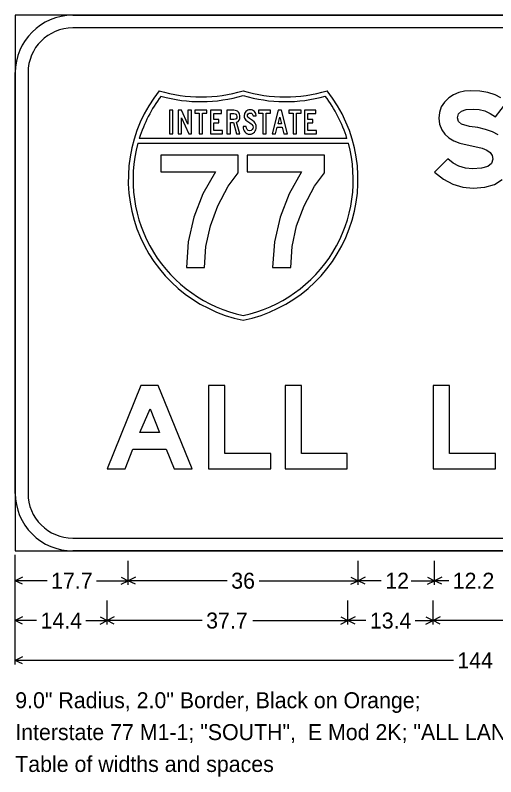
# Model space of a CAD drawing. Extents: x 1820207 to 1820557, y 740216 to 740315.
# Drawn here: x 1820485.532 to 1820488.544, y 740260.524 to 740265.302 of the extents above; entities that cross this region are included whole.
import ezdxf

# ---------------------------------------------------------------- set-up
doc = ezdxf.new("R2010")
doc.units = 0
doc.layers.add('SC_Scratch3', color=7, linetype='Continuous')

msp = doc.modelspace()

# ---------------------------------------------------------------- linework, layer by layer
at = {"layer": 'SC_Scratch3'}
for p, q in [((1820486.3009, 740264.4986), (1820487.6199, 740264.4986)), ((1820487.6112, 740264.5286), (1820486.3096, 740264.5286)), ((1820485.5321, 740261.2294), (1820485.5321, 740261.9169)), ((1820485.5321, 740261.7294), (1820485.5321, 740261.8794)), ((1820486.2404, 740261.7294), (1820486.2404, 740261.8794)), ((1820487.6804, 740261.7294), (1820487.6804, 740261.8794)), ((1820488.1604, 740261.7294), (1820488.1604, 740261.8794)), ((1820485.5768, 740261.7768), (1820485.5321, 740261.7544)), ((1820486.1957, 740261.7768), (1820486.2404, 740261.7544)), ((1820486.2851, 740261.7768), (1820486.2404, 740261.7544)), ((1820487.6357, 740261.7768), (1820487.6804, 740261.7544)), ((1820487.7251, 740261.7768), (1820487.6804, 740261.7544)), ((1820488.1157, 740261.7768), (1820488.1604, 740261.7544)), ((1820488.2051, 740261.7768), (1820488.1604, 740261.7544)), ((1820485.7317, 740261.7544), (1820485.5321, 740261.7544)), ((1820485.5768, 740261.732), (1820485.5321, 740261.7544)), ((1820486.0408, 740261.7544), (1820486.2404, 740261.7544)), ((1820486.1957, 740261.732), (1820486.2404, 740261.7544)), ((1820486.8608, 740261.7544), (1820486.2404, 740261.7544)), ((1820486.2851, 740261.732), (1820486.2404, 740261.7544)), ((1820487.06, 740261.7544), (1820487.6804, 740261.7544)), ((1820487.6357, 740261.732), (1820487.6804, 740261.7544)), ((1820487.8263, 740261.7544), (1820487.6804, 740261.7544)), ((1820487.7251, 740261.732), (1820487.6804, 740261.7544)), ((1820488.0145, 740261.7544), (1820488.1604, 740261.7544)), ((1820488.1157, 740261.732), (1820488.1604, 740261.7544)), ((1820488.2491, 740261.7544), (1820488.1604, 740261.7544)), ((1820488.2051, 740261.732), (1820488.1604, 740261.7544)), ((1820485.5321, 740261.4794), (1820485.5321, 740261.6294)), ((1820486.1081, 740261.4794), (1820486.1081, 740261.6294)), ((1820487.6174, 740261.4794), (1820487.6174, 740261.6294)), ((1820488.1508, 740261.4794), (1820488.1508, 740261.6294)), ((1820485.5768, 740261.5268), (1820485.5321, 740261.5044)), ((1820485.6658, 740261.5044), (1820485.5321, 740261.5044)), ((1820485.5768, 740261.482), (1820485.5321, 740261.5044)), ((1820485.9744, 740261.5044), (1820486.1081, 740261.5044)), ((1820486.0634, 740261.5268), (1820486.1081, 740261.5044)), ((1820486.0634, 740261.482), (1820486.1081, 740261.5044)), ((1820486.1528, 740261.5268), (1820486.1081, 740261.5044)), ((1820486.7037, 740261.5044), (1820486.1081, 740261.5044)), ((1820486.1528, 740261.482), (1820486.1081, 740261.5044)), ((1820487.0218, 740261.5044), (1820487.6174, 740261.5044)), ((1820487.5727, 740261.5268), (1820487.6174, 740261.5044)), ((1820487.5727, 740261.482), (1820487.6174, 740261.5044)), ((1820487.6621, 740261.5268), (1820487.6174, 740261.5044)), ((1820487.7298, 740261.5044), (1820487.6174, 740261.5044)), ((1820487.6621, 740261.482), (1820487.6174, 740261.5044)), ((1820488.0384, 740261.5044), (1820488.1508, 740261.5044)), ((1820488.1061, 740261.5268), (1820488.1508, 740261.5044)), ((1820488.1061, 740261.482), (1820488.1508, 740261.5044)), ((1820488.1955, 740261.5268), (1820488.1508, 740261.5044)), ((1820489.2838, 740261.5044), (1820488.1508, 740261.5044)), ((1820488.1955, 740261.482), (1820488.1508, 740261.5044)), ((1820485.5768, 740261.2768), (1820485.5321, 740261.2544)), ((1820488.2779, 740261.2544), (1820485.5321, 740261.2544)), ((1820485.5768, 740261.232), (1820485.5321, 740261.2544))]:
    msp.add_line(p, q, dxfattribs=at)
for points in [[(1820485.5321, 740261.9419), (1820491.2921, 740261.9419), (1820491.2921, 740265.3019), (1820485.5321, 740265.3019), (1820485.5321, 740261.9419), (1820485.5321, 740261.9419), (1820485.5321, 740261.9419)], [(1820485.8921, 740265.3019), (1820490.9321, 740265.3019)], [(1820490.9321, 740265.2219), (1820485.8921, 740265.2219)], [(1820485.5321, 740262.3019), (1820485.5321, 740264.9419)], [(1820485.6121, 740264.9419), (1820485.6121, 740262.3019)], [(1820485.6121, 740264.9419), (1820485.6121, 740264.9419), (1820485.6121, 740264.9419)], [(1820488.5765, 740264.7837), (1820488.539, 740264.8031), (1820488.495, 740264.8172), (1820488.4445, 740264.8257), (1820488.3878, 740264.8286), (1820488.3484, 740264.8257), (1820488.3122, 740264.8172), (1820488.279, 740264.803), (1820488.2488, 740264.7831), (1820488.2217, 740264.7566), (1820488.2024, 740264.7265), (1820488.1909, 740264.6926), (1820488.1871, 740264.6551), (1820488.1915, 740264.6185), (1820488.2055, 740264.5826), (1820488.2237, 740264.5554), (1820488.2488, 740264.5323), (1820488.2806, 740264.5134), (1820488.3194, 740264.4988), (1820488.4577, 740264.4669), (1820488.4869, 740264.455), (1820488.508, 740264.4397), (1820488.5204, 740264.4209), (1820488.5247, 740264.3986), (1820488.5168, 740264.3721), (1820488.4932, 740264.3533), (1820488.4539, 740264.342), (1820488.3989, 740264.3384), (1820488.354, 740264.3421), (1820488.3133, 740264.354), (1820488.2763, 740264.3735), (1820488.2435, 740264.4013), (1820488.1604, 740264.3173), (1820488.2161, 740264.2733), (1820488.275, 740264.2421), (1820488.3369, 740264.2232), (1820488.402, 740264.2171), (1820488.4757, 740264.223), (1820488.5363, 740264.241), (1820488.5837, 740264.2711)], [(1820488.5589, 740264.5514), (1820488.5227, 740264.5702), (1820488.48, 740264.5851), (1820488.431, 740264.5966), (1820488.3789, 740264.6042), (1820488.329, 740264.6193), (1820488.3102, 740264.6353), (1820488.304, 740264.6591), (1820488.3101, 740264.6827), (1820488.3284, 740264.6997), (1820488.3591, 740264.7099), (1820488.402, 740264.7134), (1820488.4387, 740264.7103), (1820488.4745, 740264.7013), (1820488.5085, 740264.6861), (1820488.5414, 740264.6652), (1820488.6138, 740264.7573)], [(1820486.3009, 740264.4986), (1820486.3009, 740264.4986), (1820486.3009, 740264.4986)], [(1820485.8921, 740262.0219), (1820490.9321, 740262.0219)], [(1820485.8921, 740262.0219), (1820485.8921, 740262.0219), (1820485.8921, 740262.0219)], [(1820490.9321, 740261.9419), (1820485.8921, 740261.9419)]]:
    msp.add_lwpolyline(points, dxfattribs=at)
for points in [[(1820486.4991, 740264.5586), (1820486.5199, 740264.5586), (1820486.5199, 740264.7057), (1820486.4991, 740264.7057)], [(1820486.5531, 740264.5586), (1820486.5733, 740264.5586), (1820486.5733, 740264.658), (1820486.6198, 740264.5586), (1820486.6362, 740264.5586), (1820486.6362, 740264.7057), (1820486.6137, 740264.7057), (1820486.6137, 740264.6179), (1820486.5733, 740264.7057), (1820486.5531, 740264.7057)], [(1820486.685, 740264.5586), (1820486.7064, 740264.5586), (1820486.7064, 740264.6872), (1820486.7338, 740264.6872), (1820486.7338, 740264.7057), (1820486.6581, 740264.7057), (1820486.6581, 740264.6872), (1820486.685, 740264.6872)], [(1820486.8313, 740264.5788), (1820486.7772, 740264.5788), (1820486.7772, 740264.6278), (1820486.8079, 740264.6278), (1820486.8079, 740264.648), (1820486.7772, 740264.648), (1820486.7772, 740264.6855), (1820486.8257, 740264.6855), (1820486.8257, 740264.7057), (1820486.7557, 740264.7057), (1820486.7557, 740264.5586), (1820486.8313, 740264.5586)], [(1820486.8577, 740264.5586), (1820486.8807, 740264.5586), (1820486.8807, 740264.6286), (1820486.9004, 740264.6286), (1820486.9196, 740264.5586), (1820486.9407, 740264.5586), (1820486.9193, 740264.6311), (1820486.9285, 740264.6362), (1820486.9354, 740264.6444), (1820486.9394, 740264.6538), (1820486.9407, 740264.6645), (1820486.9401, 740264.6733), (1820486.9382, 740264.6813), (1820486.9351, 740264.6882), (1820486.9308, 740264.6942), (1820486.925, 740264.6992), (1820486.9183, 740264.7028), (1820486.9105, 740264.705), (1820486.9017, 740264.7057), (1820486.8577, 740264.7057)], [(1820486.8807, 740264.648), (1820486.8807, 740264.6855), (1820486.9023, 740264.6855), (1820486.9099, 740264.6842), (1820486.9159, 740264.6804), (1820486.9198, 740264.6744), (1820486.9211, 740264.6667), (1820486.9199, 740264.6585), (1820486.9166, 740264.6526), (1820486.9109, 740264.6491), (1820486.903, 740264.648)], [(1820486.9597, 740264.6028), (1820486.9597, 740264.6014), (1820486.9603, 740264.5925), (1820486.9624, 740264.5842), (1820486.966, 740264.5766), (1820486.971, 740264.5696), (1820486.9774, 740264.5635), (1820486.9846, 740264.5592), (1820486.9925, 740264.5566), (1820487.0013, 740264.5557), (1820487.0101, 740264.5565), (1820487.0181, 740264.5591), (1820487.0251, 740264.5633), (1820487.0315, 740264.5692), (1820487.0364, 740264.576), (1820487.0399, 740264.5835), (1820487.042, 740264.5917), (1820487.0427, 740264.6006), (1820487.0419, 740264.6091), (1820487.0394, 740264.6173), (1820487.0352, 740264.6249), (1820487.0295, 740264.6322), (1820487.0184, 740264.6417), (1820487.0013, 740264.6535), (1820486.99, 740264.6619), (1820486.9876, 740264.6662), (1820486.9868, 740264.6711), (1820486.9881, 740264.6777), (1820486.9921, 740264.6832), (1820486.9978, 740264.687), (1820487.0046, 740264.6882), (1820487.0119, 740264.687), (1820487.0172, 740264.6835), (1820487.0201, 740264.6785), (1820487.0223, 740264.6712), (1820487.0427, 740264.6712), (1820487.0394, 740264.6862), (1820487.0316, 740264.698), (1820487.0259, 740264.7026), (1820487.0194, 740264.7059), (1820487.0121, 740264.7079), (1820487.004, 740264.7086), (1820486.9965, 740264.7079), (1820486.9896, 740264.7057), (1820486.9832, 740264.7022), (1820486.9775, 740264.6972), (1820486.9691, 740264.6849), (1820486.9663, 740264.6705), (1820486.967, 740264.6631), (1820486.9691, 740264.6564), (1820486.9726, 740264.6501), (1820486.9776, 740264.6444), (1820487.0015, 740264.6274), (1820487.0104, 740264.6206), (1820487.0159, 740264.6156), (1820487.0207, 740264.6082), (1820487.0224, 740264.6004), (1820487.0209, 740264.5917), (1820487.0168, 740264.5843), (1820487.0098, 740264.5789), (1820487.0013, 740264.5771), (1820486.9923, 740264.5791), (1820486.9853, 740264.5851), (1820486.9812, 740264.5932), (1820486.98, 740264.6028)], [(1820487.084, 740264.5586), (1820487.1054, 740264.5586), (1820487.1054, 740264.6872), (1820487.1328, 740264.6872), (1820487.1328, 740264.7057), (1820487.0571, 740264.7057), (1820487.0571, 740264.6872), (1820487.084, 740264.6872)], [(1820487.1427, 740264.5586), (1820487.164, 740264.5586), (1820487.174, 740264.5991), (1820487.2057, 740264.5991), (1820487.2161, 740264.5586), (1820487.2376, 740264.5586), (1820487.2005, 740264.7057), (1820487.1797, 740264.7057)], [(1820487.2745, 740264.5586), (1820487.2959, 740264.5586), (1820487.2959, 740264.6872), (1820487.3233, 740264.6872), (1820487.3233, 740264.7057), (1820487.2477, 740264.7057), (1820487.2477, 740264.6872), (1820487.2745, 740264.6872)], [(1820487.4208, 740264.5788), (1820487.3666, 740264.5788), (1820487.3666, 740264.6278), (1820487.3974, 740264.6278), (1820487.3974, 740264.648), (1820487.3666, 740264.648), (1820487.3666, 740264.6855), (1820487.4152, 740264.6855), (1820487.4152, 740264.7057), (1820487.3451, 740264.7057), (1820487.3451, 740264.5586), (1820487.4208, 740264.5586)], [(1820487.1792, 740264.62), (1820487.1895, 740264.6627), (1820487.2005, 740264.62)], [(1820486.6044, 740263.7186), (1820486.7184, 740263.7186), (1820486.7275, 740263.8514), (1820486.7553, 740263.9812), (1820486.8019, 740264.1071), (1820486.8671, 740264.2298), (1820486.9297, 740264.314), (1820486.9297, 740264.4247), (1820486.4456, 740264.4247), (1820486.4456, 740264.3189), (1820486.7867, 740264.3189), (1820486.708, 740264.1805), (1820486.6515, 740264.0344), (1820486.6169, 740263.8804)], [(1820487.1444, 740263.7186), (1820487.2584, 740263.7186), (1820487.2675, 740263.8514), (1820487.2953, 740263.9812), (1820487.3419, 740264.1071), (1820487.4071, 740264.2298), (1820487.4697, 740264.314), (1820487.4697, 740264.4247), (1820486.9856, 740264.4247), (1820486.9856, 740264.3189), (1820487.3267, 740264.3189), (1820487.248, 740264.1805), (1820487.1915, 740264.0344), (1820487.1569, 740263.8804)], [(1820486.1081, 740262.4552), (1820486.2204, 740262.4552), (1820486.2699, 740262.5791), (1820486.4789, 740262.5791), (1820486.5284, 740262.4552), (1820486.6408, 740262.4552), (1820486.4287, 740262.9783), (1820486.3201, 740262.9783)], [(1820486.7428, 740262.4552), (1820487.1331, 740262.4552), (1820487.1331, 740262.5533), (1820486.8461, 740262.5533), (1820486.8461, 740262.9783), (1820486.7428, 740262.9783)], [(1820487.2228, 740262.4552), (1820487.6131, 740262.4552), (1820487.6131, 740262.5533), (1820487.3261, 740262.5533), (1820487.3261, 740262.9783), (1820487.2228, 740262.9783)], [(1820488.1508, 740262.4552), (1820488.5411, 740262.4552), (1820488.5411, 740262.5533), (1820488.2541, 740262.5533), (1820488.2541, 740262.9783), (1820488.1508, 740262.9783)], [(1820486.3127, 740262.6847), (1820486.377, 740262.8323), (1820486.4361, 740262.6847)]]:
    msp.add_lwpolyline(points, close=True, dxfattribs=at)
for centre, radius, start, end in [((1820485.8921, 740264.9419), 0.36, 90.0002, 179.9999), ((1820485.8921, 740264.9419), 0.28, 90.0002, 179.9998), ((1820487.1404, 740264.2704), 0.9, 141.669, 258.463), ((1820487.1404, 740264.2704), 0.9, 141.669, 258.463), ((1820486.6974, 740265.6893), 0.9, 253.009, 286.9911), ((1820486.6974, 740265.6893), 0.9, 253.009, 286.9911), ((1820486.7804, 740264.2704), 0.9, 281.5371, 38.3311), ((1820487.2234, 740265.6893), 0.9, 253.009, 286.9911), ((1820486.7804, 740264.2704), 0.9, 281.5371, 38.3311), ((1820487.2234, 740265.6893), 0.9, 253.009, 286.9911), ((1820487.1404, 740264.2704), 0.87, 142.9959, 162.7366), ((1820486.6951, 740265.6899), 0.93, 254.4391, 286.5746), ((1820487.2257, 740265.6899), 0.93, 253.4255, 285.561), ((1820486.7804, 740264.2704), 0.87, 17.2633, 37.0041), ((1820487.1402, 740264.2698), 0.87, 164.7534, 258.0705), ((1820486.7806, 740264.2698), 0.87, 281.9296, 15.2467), ((1820485.8921, 740262.3019), 0.36, 179.9998, 270.0001), ((1820485.8921, 740262.3019), 0.28, 179.9999, 270.0001)]:
    msp.add_arc(centre, radius, start, end, dxfattribs=at)

# ---------------------------------------------------------------- texts
for s, p in [('17.7', (1820485.7567, 740261.7044)), ('36', (1820486.8858, 740261.7044)), ('12', (1820487.8513, 740261.7044)), ('12.2', (1820488.2741, 740261.7044)), ('14.4', (1820485.6908, 740261.4544)), ('37.7', (1820486.7287, 740261.4544)), ('13.4', (1820487.7548, 740261.4544)), ('144', (1820488.3029, 740261.2044)), ('9.0" Radius, 2.0" Border, Black on Orange;', (1820485.5321, 740260.9544)), ('Interstate 77 M1-1; "SOUTH",  E Mod 2K; "ALL LANES",  E Mod 2K;', (1820485.5321, 740260.7544)), ('Table of widths and spaces', (1820485.5321, 740260.5544))]:
    msp.add_text(s, height=0.1, dxfattribs=at).set_placement(p)

doc.saveas('drawing.dxf')
